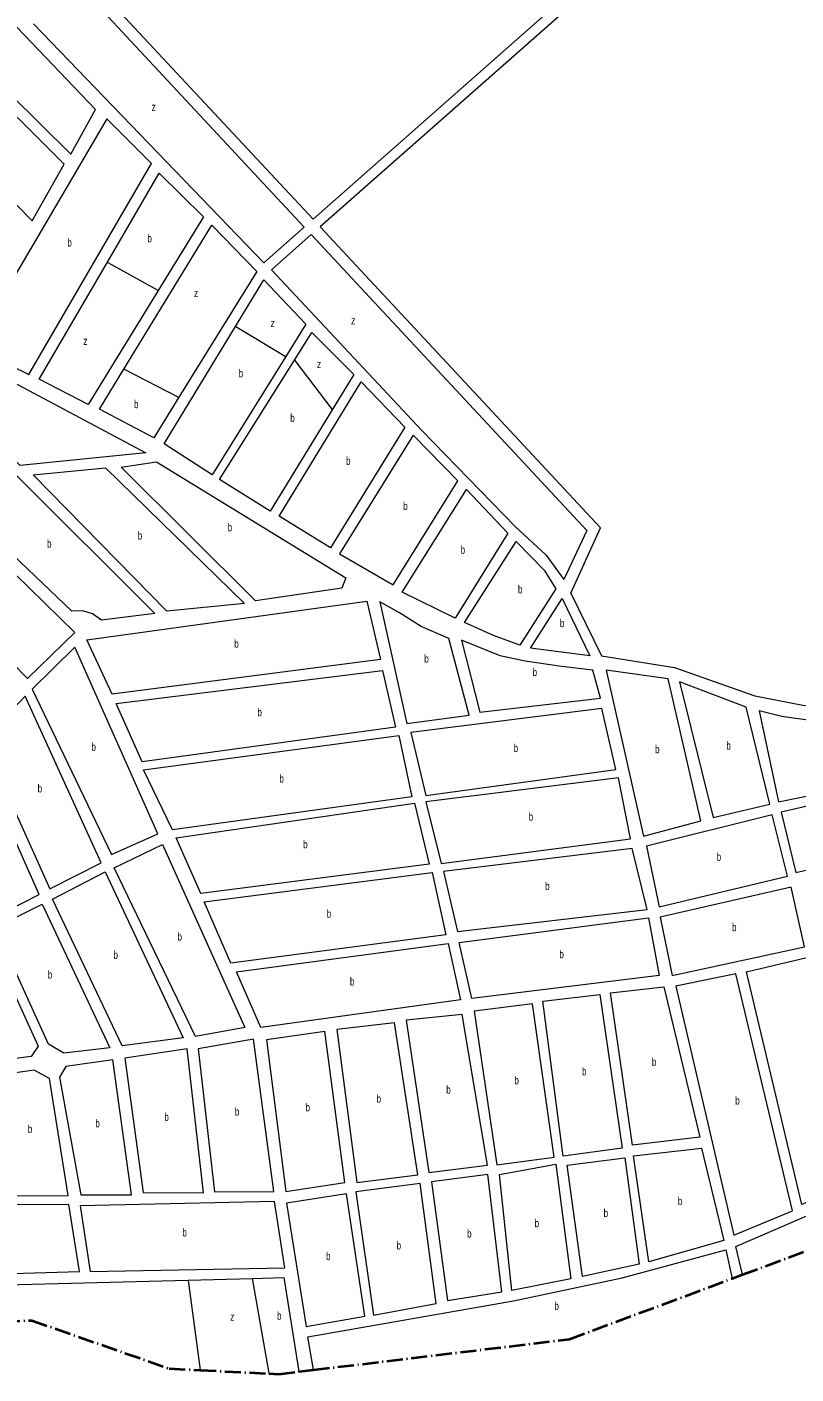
# Model space of a CAD drawing. Extents: x 639657 to 671642, y 222838 to 252123.
# Drawn here: x 669272 to 670233, y 234749 to 236432 of the extents above; entities that cross this region are included whole.
import ezdxf

# ---------------------------------------------------------------- set-up
doc = ezdxf.new("R2010")
doc.units = 0
doc.header["$LTSCALE"] = 4
doc.linetypes.add('DOT_DASHED', pattern=[7.7, 5, -1.2, 0.3, -1.2])
for name, color, linetype, lineweight in [('1', 7, 'Continuous', 13), ('21', 7, 'Continuous', 13), ('4', 7, 'DOT_DASHED', 40)]:
    doc.layers.add(name, color=color, linetype=linetype, lineweight=lineweight)
doc.layers.add('7', color=7, linetype='Continuous')

msp = doc.modelspace()

# ---------------------------------------------------------------- linework, layer by layer
at = {"layer": '1'}
for p, q in [((669629.45, 236191.57), (669356.139, 236484.601)), ((669345.812, 236474.176), (669618.407, 236181.813)), ((669568.03, 236137.31), (669279.935, 236435.723)), ((669618.407, 236181.813), (669568.03, 236137.31)), ((669287.2, 235991.88), (669372.267, 236137.854)), ((669443.33, 235911.05), (669532.445, 236057.747)), ((669362.44, 235954.44), (669392.977, 236004.459)), ((669473.263, 234866.431), (669553.319, 234868.539))]:
    msp.add_line(p, q, dxfattribs=at)
for points in [[(669614.333, 237324.269), (669629.75, 237306.25), (669689.28, 237253.54), (669780.3, 237191.7), (670196.83, 236726.85), (670142.42, 236656.37), (670029.12, 236547.1), (669968.92, 236491.46), (669629.45, 236191.57)], [(669623.934, 237338.758), (669654.47, 237306.02), (669719.82, 237254.27), (669786.76, 237204.71), (669839.66, 237144.88), (670218.05, 236729.91), (670149.77, 236642.54), (669989.78, 236492.54), (669638.215, 236182.173)], [(669372.267, 236137.854), (669437.09, 236249.09), (669492.34, 236194.73), (669435.693, 236102.593)], [(669392.977, 236004.459), (669502.63, 236184.07), (669558.98, 236126.5), (669461.539, 235969.227)], [(669951.487, 235724.599), (669988.771, 235806.324), (669638.215, 236182.173)], [(669627.167, 236172.419), (669577.52, 236128.59), (669765.15, 235927.84), (669881.91, 235807.68), (669920.67, 235771.99), (669942.863, 235741.598)], [(669627.167, 236172.419), (669971.695, 235802.906), (669942.863, 235741.598)], [(669532.445, 236057.747), (669567.76, 236115.88), (669620.29, 236060.62), (669595.12, 236020.117)], [(669435.693, 236102.593), (669348.26, 235960.38), (669287.2, 235991.88)], [(669653.345, 235953.719), (669575.66, 235826.76), (669512.57, 235866.67), (669606.157, 236015.47), (669627.95, 236050.12)], [(669627.95, 236050.12), (669680.33, 235997.82), (669653.345, 235953.719)], [(669595.12, 236020.117), (669503.4, 235872.52), (669443.33, 235911.05)], [(669461.539, 235969.227), (669430.16, 235918.58), (669362.44, 235954.44)], [(669951.487, 235724.599), (669989.79, 235646.1), (670081.18, 235631.61), (670181.3, 235596.23), (670241.52, 235584.78), (670300.63, 235577.46), (670443.28, 235612.87), (670501.23, 235622.35), (670676.32, 235629.51), (670862.08, 235632.61), (670936.16, 235637.9), (670968.15, 235635.68), (671061.99, 235613.95), (671163.08, 235593.61), (671277.04, 235577.12), (671358.23, 235563.65), (671637.787, 235497.971)], [(670165.961, 234873.22), (670157.65, 234908.47), (670664.89, 235127.51), (670704.78, 235050.676), (670705.04, 235050.176)], [(669629.93, 234754.258), (669622.74, 234795.58), (669879.87, 234840.7), (670015.57, 234869.46), (670145.32, 234904.1), (670153.14, 234868.441)], [(669140.17, 234793.765), (669139.373, 234795.765), (669114.97, 234857), (669473.263, 234866.431)], [(669553.319, 234868.539), (669592.89, 234869.58), (669611.646, 234752.061)]]:
    msp.add_lwpolyline(points, dxfattribs=at)
for points in [[(669326.69, 236273.12), (669357.26, 236328.67), (669152.18, 236543.52), (669099.8, 236496.76)], [(669278.49, 236189.82), (669318.24, 236260.51), (669088.03, 236489.69), (669032.53, 236440.36)], [(669274.03, 235997.82), (669427.23, 236261.09), (669371.72, 236317.25), (669203.95, 236032.36)], [(669139.76, 236009.7), (669197.03, 236018.56), (669420.52, 235899.95), (669263.26, 235883.95)], [(669689.58, 235988.62), (669744.18, 235932.01), (669651.13, 235781.02), (669586.97, 235820.92)], [(669810.27, 235864.7), (669754.45, 235921.86), (669662.46, 235773.57), (669729.29, 235734.76)], [(669446.46, 235701.88), (669279.53, 235872.23), (669370.11, 235881.14), (669543.61, 235711.61)], [(669670.16, 235743.54), (669665.41, 235730.61), (669557.55, 235714.92), (669389.44, 235882.02), (669433.48, 235888.75)], [(669431.44, 235699.11), (669364.9, 235690.64), (669353.57, 235698.63), (669341.73, 235702.32), (669327.77, 235702.24), (669179.73, 235843.16), (669181.14, 235860.14), (669258.5, 235872.11)], [(669740.63, 235725.7), (669821.27, 235854.2), (669872.83, 235799.57), (669806.89, 235693.34)], [(669331.69, 235675.4), (669272.43, 235618.1), (669097.85, 235795.92), (669141.61, 235841.31), (669162.56, 235840.37)], [(669883.1, 235788.88), (669918.23, 235753.11), (669932.68, 235729.99), (669887.66, 235659.45), (669854.82, 235671.6), (669818.74, 235688.03)], [(669346.79, 235666.36), (669696.66, 235714.69), (669713.76, 235641.73), (669378.36, 235598.33)], [(669712.78, 235713.71), (669746.48, 235561.89), (669824.29, 235572.03), (669798.99, 235668.04), (669764.53, 235682.87), (669737.2, 235700.08)], [(669940.47, 235717.79), (669975.22, 235646.39), (669901.11, 235655.77)], [(669814.75, 235665.81), (669837.62, 235576.07), (669988.51, 235593.45), (669979.16, 235628.31), (669939.92, 235632.9), (669894.23, 235639.61), (669863.04, 235646.4)], [(669331.81, 235657.14), (669278.42, 235604.7), (669377.57, 235398.1), (669435.3, 235424.08)], [(669383.27, 235586.54), (669716, 235627.78), (669732.55, 235556.97), (669415.94, 235513.68)], [(670073.21, 235617.6), (669995.81, 235628.41), (670042.21, 235420.8), (670114.06, 235440.04)], [(670170.7, 235582.01), (670087.2, 235613.92), (670129.17, 235444.33), (670200.07, 235460.78)], [(669269.35, 235596.05), (669216.52, 235540.4), (669300.22, 235355.19), (669364.63, 235387.66)], [(670351.86, 235574.48), (670301.29, 235560.43), (670287.47, 235562.6), (670253.46, 235564.98), (670215.29, 235570.65), (670187.05, 235577.46), (670211.07, 235463.75), (670329.67, 235488.08), (670468.55, 235523.31), (670433.19, 235595.08)], [(669751.39, 235550.64), (669770.14, 235471.78), (670007.86, 235504.39), (669990.2, 235580.56)], [(669417.62, 235504.02), (669736.37, 235546.79), (669752.96, 235470.07), (669453.53, 235429.03)], [(669205.84, 235530.66), (669163.13, 235490.11), (669160.06, 235466.46), (669227.04, 235317.52), (669287, 235347.97)], [(670214.43, 235450.85), (670232.62, 235375.76), (670510.3, 235438.39), (670474, 235510.45)], [(669770.19, 235463.73), (669789.46, 235387.02), (670026.12, 235417.48), (670011.15, 235493.67)], [(669458.43, 235418.85), (669756.23, 235462.03), (669774.43, 235385.86), (669489.19, 235349.45)], [(670203.17, 235447.56), (670046.12, 235408.48), (670062.09, 235332.81), (670222.44, 235370.86)], [(669380.78, 235381.31), (669441.29, 235410.69), (669544.02, 235182.15), (669482.54, 235170.56)], [(669792.33, 235376.78), (669809.69, 235301.7), (670047.08, 235329.5), (670028.34, 235405.67)], [(669303.69, 235342.16), (669369.54, 235376.41), (669466.96, 235169.11), (669390.95, 235159.07)], [(669493.39, 235339.14), (669778.15, 235375.79), (669795.39, 235297.88), (669526.53, 235262.4)], [(670063.25, 235319.93), (670078.2, 235246.96), (670243.4, 235282.89), (670226.82, 235357.46)], [(669231.94, 235306.81), (669290.84, 235336.18), (669375.2, 235156.73), (669317.73, 235149.96), (669298.91, 235161.1)], [(670048.75, 235318.77), (670061.89, 235247.03), (669827.57, 235218.04), (669812.1, 235288.32)], [(669285.98, 235158.81), (669276.98, 235145.92), (669221.17, 235138.6), (669162.34, 235271.47), (669220.35, 235301.51)], [(669533.58, 235251.7), (669798.11, 235286.85), (669813.62, 235216.34), (669564.15, 235181.86)], [(670310.04, 234991.68), (670240.15, 234960.98), (670170.99, 235251.59), (670246.6, 235269.38)], [(670157.68, 235249.06), (670082.58, 235233.56), (670155.41, 234922.42), (670228.43, 234952.85)], [(670015.63, 235031.16), (669942.12, 235021.05), (669916.33, 235214.94), (669987.59, 235223.31)], [(670001.12, 235225.24), (670067.55, 235232.93), (670112.68, 235045.17), (670028.61, 235035.07)], [(669903.74, 235211.57), (669830.53, 235202.46), (669858.94, 235010.33), (669930.85, 235019.9)], [(669731.08, 235187.9), (669659.06, 235179.68), (669683.99, 234988.32), (669760.19, 234997.91)], [(669815.88, 235198.09), (669745.59, 235190.97), (669774.14, 235000.68), (669847.17, 235009.91)], [(669644.15, 235177.17), (669571.17, 235166.52), (669595.25, 234977.24), (669668.95, 234988.22)], [(669471.88, 235155.17), (669394.13, 235143.82), (669417.2, 234975.97), (669492.34, 234975.33)], [(669555.03, 235167.2), (669485.85, 235155.25), (669506.29, 234976.49), (669580.41, 234976.94)], [(669379.05, 235141.71), (669320.47, 235133.37), (669312.47, 235119.78), (669339.15, 234972.86), (669402.52, 234972.86)], [(669299.91, 235118.39), (669280.98, 235128.86), (669227.59, 235121.04), (669243.16, 234971.66), (669323.18, 234972.15)], [(669947.02, 235009.8), (670018.93, 235019.36), (670036.94, 234886.25), (669966.23, 234870.86)], [(670029.66, 235021.58), (670114.99, 235031.23), (670142.56, 234915.9), (670048.94, 234889.27)], [(669862.23, 234998.53), (669932.55, 235011.41), (669951.66, 234868), (669877.64, 234853.58)], [(669763.1, 234986.93), (669682.99, 234976.49), (669704.89, 234822.45), (669783.39, 234837.16)], [(669847.73, 234998.45), (669777.28, 234989.3), (669797.16, 234840.74), (669865.28, 234851.78)], [(669671.19, 234974.27), (669596.07, 234962.53), (669620.66, 234808.49), (669694.16, 234821.31)], [(669324.32, 234960.88), (669076.37, 234959.69), (669112.7, 234870.45), (669337.56, 234877.18)], [(669581.02, 234964.59), (669338.3, 234959.35), (669350.62, 234877.24), (669593.89, 234881.94)]]:
    msp.add_lwpolyline(points, close=True, dxfattribs=at)
at = {"layer": '21'}
for points in [[(669372.267, 236137.854), (669372.767, 236137.576), (669435.193, 236102.871), (669435.693, 236102.593)], [(669532.445, 236057.747), (669532.945, 236057.447), (669594.62, 236020.417), (669595.12, 236020.117)], [(669606.157, 236015.47), (669606.539, 236014.97), (669652.963, 235954.219), (669653.345, 235953.719)], [(669392.977, 236004.459), (669393.477, 236004.202), (669461.039, 235969.484), (669461.539, 235969.227)], [(669473.263, 234866.431), (669473.331, 234865.931), (669488.385, 234754.456), (669488.453, 234753.956)], [(669553.319, 234868.539), (669574.017, 234750.186), (669574.104, 234749.686)]]:
    msp.add_lwpolyline(points, dxfattribs=at)
at = {"layer": '4'}
for points in [[(670165.961, 234873.22), (670266.66, 234910.75), (670557.53, 235032.85), (670705.04, 235050.176), (670723.526, 235052.348)], [(669629.93, 234754.258), (669949.89, 234792.69), (670153.14, 234868.441), (670165.961, 234873.22)], [(669140.17, 234793.765), (669243.06, 234814.8), (669277.96, 234816.09), (669449.66, 234755.89), (669488.453, 234753.956), (669574.104, 234749.686)], [(669574.104, 234749.686), (669586.66, 234749.06), (669611.646, 234752.061), (669629.93, 234754.258)]]:
    msp.add_lwpolyline(points, dxfattribs=at)

# ---------------------------------------------------------------- texts
at = {"layer": '7'}
for s, width, p in [('z', 0.8, (669427.595, 236326.892)), ('b', 0.75, (669322.317, 236157.535)), ('b', 0.75, (669422.31, 236162.831)), ('z', 0.8, (669480.529, 236094.508)), ('z', 0.8, (669576.152, 236056.917)), ('z', 0.8, (669676.898, 236060.334)), ('z', 0.8, (669342.217, 236034.703)), ('z', 0.8, (669634.209, 236005.655)), ('b', 0.75, (669536.428, 235994.2)), ('b', 0.75, (669405.524, 235955.638)), ('b', 0.75, (669600.853, 235938.44)), ('b', 0.75, (669670.583, 235884.82)), ('b', 0.75, (669742.004, 235828.31)), ('b', 0.75, (669522.627, 235801.835)), ('b', 0.75, (669296.92, 235781.375)), ('b', 0.75, (669410.234, 235791.51)), ('b', 0.75, (669813.806, 235773.77)), ('b', 0.75, (669885.381, 235724.165)), ('b', 0.75, (669937.829, 235682.09)), ('b', 0.75, (669530.828, 235656.51)), ('b', 0.75, (669768.294, 235637.8)), ('b', 0.75, (669903.661, 235620.94)), ('b', 0.75, (669559.847, 235570.73)), ('b', 0.75, (670145.849, 235529.125)), ('b', 0.75, (669352.367, 235527.62)), ('b', 0.75, (669880.009, 235526.17)), ('b', 0.75, (670056.807, 235524.605)), ('b', 0.75, (669587.218, 235487.91)), ('b', 0.75, (669285.104, 235475.62)), ('b', 0.75, (669898.846, 235440.345)), ('b', 0.75, (669616.96, 235405.74)), ('b', 0.75, (670133.783, 235390.185)), ('b', 0.75, (669919.4, 235353.685)), ('b', 0.75, (669646.371, 235319.095)), ('b', 0.75, (670152.992, 235302.21)), ('b', 0.75, (669459.913, 235290.625)), ('b', 0.75, (669379.884, 235267.74)), ('b', 0.75, (669937.229, 235268.405)), ('b', 0.75, (669297.923, 235243.07)), ('b', 0.75, (669675.415, 235234.355)), ('b', 0.75, (670052.819, 235134)), ('b', 0.75, (669881.017, 235110.95)), ('b', 0.75, (669965.508, 235122.18)), ('b', 0.75, (669795.812, 235099.385)), ('b', 0.75, (669619.902, 235077.205)), ('b', 0.75, (669708.68, 235088.11)), ('b', 0.75, (670156.935, 235085.74)), ('b', 0.75, (669443.519, 235065.25)), ('b', 0.75, (669531.568, 235071.845)), ('b', 0.75, (669272.859, 235050.26)), ('b', 0.75, (669357.302, 235057.285)), ('b', 0.75, (670085.277, 234960.25)), ('b', 0.75, (669992.47, 234945.11)), ('b', 0.75, (669906.158, 234932.495)), ('b', 0.75, (669465.944, 234920.915)), ('b', 0.75, (669821.887, 234919.595)), ('b', 0.75, (669645.533, 234891.38)), ('b', 0.75, (669733.72, 234904.69)), ('b', 0.75, (669931.004, 234829.179)), ('z', 0.8, (669525.741, 234815.597)), ('b', 0.75, (669584.313, 234817.027))]:
    msp.add_text(s, height=10, dxfattribs=dict(at, width=width)).set_placement(p)

doc.saveas('drawing.dxf')
